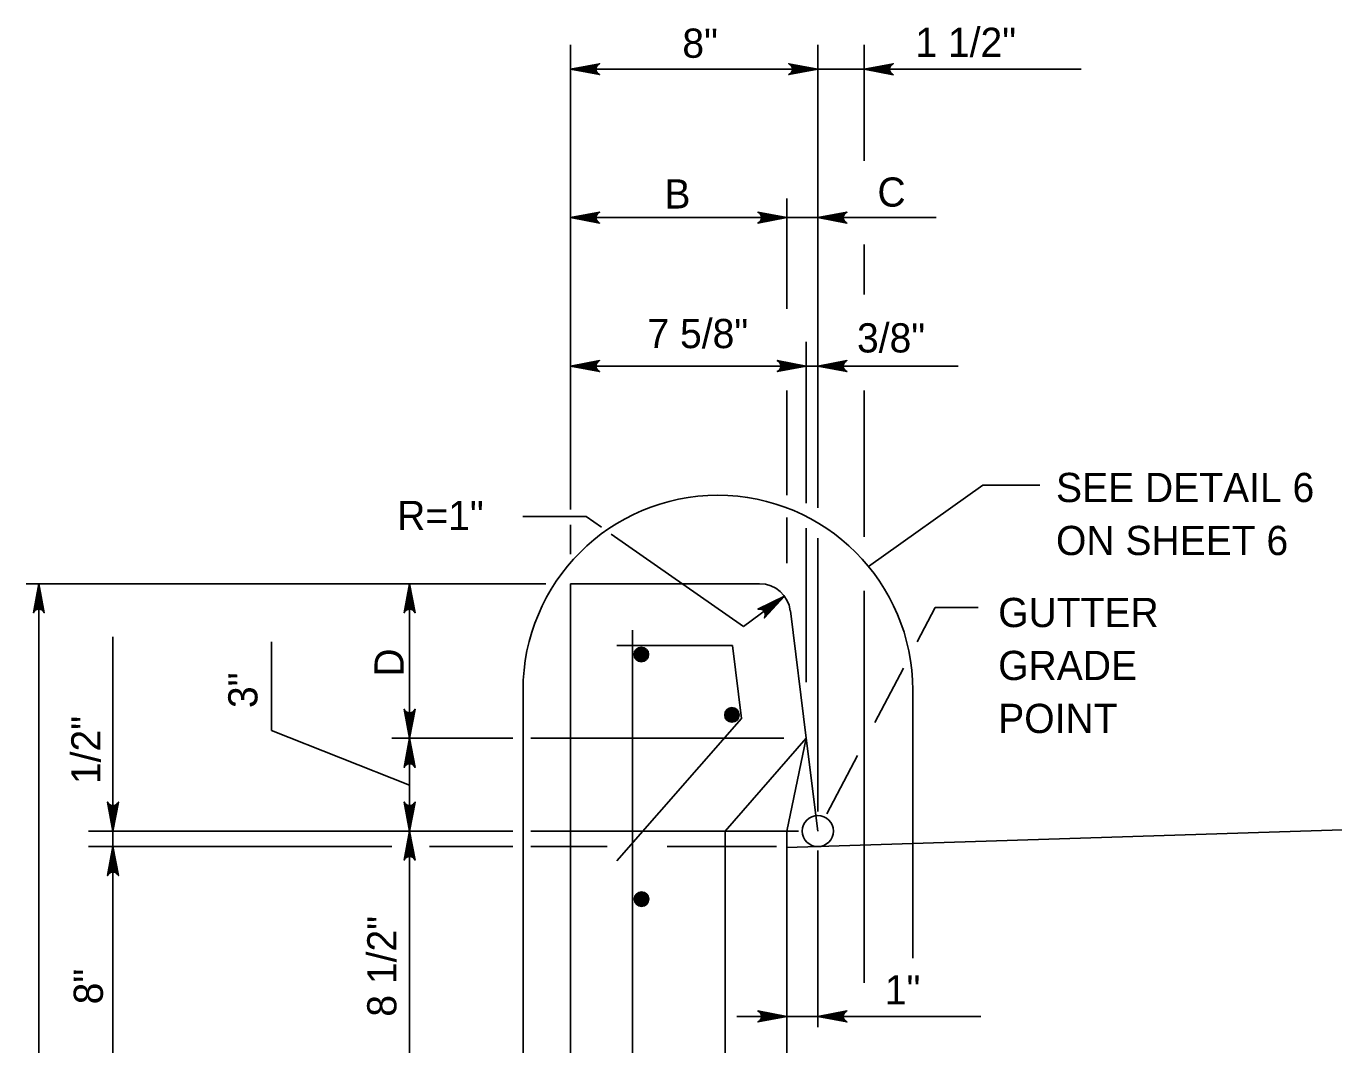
# Model space of a CAD drawing. Extents: x 2087776 to 2104538, y 970919 to 982612.
# Drawn here: x 2102739.6 to 2103180.4, y 981509.3 to 981852.5 of the extents above; entities that cross this region are included whole.
import ezdxf

# ---------------------------------------------------------------- set-up
doc = ezdxf.new("R2010")
doc.units = 0
doc.layers.add('1', color=7, linetype='Continuous')

msp = doc.modelspace()

# ---------------------------------------------------------------- linework, layer by layer
at = {"layer": '1'}
for p, q in [((2102923.14, 981846.19), (2102923.14, 981689.71)), ((2103006.48, 981846.19), (2103006.48, 981690.28)), ((2103022.1, 981846.19), (2103022.1, 981807.15)), ((2102923.14, 981837.99), (2103095.22, 981837.99)), ((2102996.07, 981794.49), (2102996.07, 981757.26)), ((2102923.14, 981787.99), (2103046.34, 981787.99)), ((2103022.1, 981778.9), (2103022.1, 981762.08)), ((2103002.57, 981746.19), (2103002.57, 981691.78)), ((2102923.14, 981737.99), (2103053.75, 981737.99)), ((2102996.07, 981729.72), (2102996.07, 981694.5)), ((2103022.1, 981729.72), (2103022.1, 981680.44)), ((2103023.57, 981670.49), (2103062.15, 981697.92)), ((2103081.32, 981697.92), (2103062.15, 981697.92)), ((2102907.04, 981687.3), (2102928.39, 981687.3)), ((2102923.14, 981684.47), (2102923.14, 981674.61)), ((2102933.54, 981683.69), (2102928.39, 981687.3)), ((2102996.07, 981686.96), (2102996.07, 981671.6)), ((2102981.37, 981650.23), (2102936.86, 981681.37)), ((2103002.57, 981683.35), (2103002.57, 981631.5)), ((2103006.48, 981680.04), (2103006.48, 981587.91)), ((2102739.63, 981664.68), (2102914.81, 981664.68)), ((2102743.89, 981664.68), (2102743.89, 981367.8)), ((2102868.89, 981664.68), (2102868.89, 981367.8)), ((2102923.14, 981367.8), (2102923.14, 981664.68)), ((2102986.87, 981664.68), (2102923.14, 981664.68)), ((2103022.1, 981662.33), (2103022.1, 981530.21)), ((2102995.27, 981660.44), (2102981.37, 981650.23)), ((2103002.57, 981612.6), (2102997.21, 981655.56)), ((2103039.99, 981645.11), (2103046.07, 981656.67)), ((2103046.07, 981656.67), (2103060.57, 981656.67)), ((2102943.98, 981383.42), (2102943.98, 981649.06)), ((2102768.89, 981646.77), (2102768.89, 981367.8)), ((2102822.27, 981645.12), (2102822.27, 981615.22)), ((2102977.67, 981643.85), (2102938.77, 981643.85)), ((2102980.74, 981619.29), (2102977.67, 981643.85)), ((2103025.67, 981617.87), (2103035.35, 981636.28)), ((2102907.11, 981403.96), (2102907.11, 981628.79)), ((2103038.5, 981538.59), (2103038.5, 981628.79)), ((2102980.74, 981619.29), (2102938.77, 981571.32)), ((2102822.27, 981615.22), (2102868.89, 981596.82)), ((2102862.88, 981612.6), (2102903.66, 981612.6)), ((2102909.69, 981612.6), (2102995.05, 981612.6)), ((2103002.57, 981612.6), (2102975.23, 981581.35)), ((2102996.07, 981581.35), (2103002.57, 981612.6)), ((2103006.48, 981581.35), (2103002.57, 981612.6)), ((2103009.53, 981587.15), (2103019.84, 981606.78)), ((2103369.54, 981587.69), (2102996.07, 981575.86)), ((2102760.65, 981581.35), (2102903.66, 981581.35)), ((2102909.69, 981581.35), (2102999.92, 981581.35)), ((2102975.23, 981492.8), (2102975.23, 981581.35)), ((2102996.07, 981581.35), (2102996.07, 981492.49)), ((2103006.48, 981581.35), (2103006.48, 981581.35)), ((2102760.65, 981576.13), (2102862.88, 981576.13)), ((2102875.54, 981576.13), (2102903.66, 981576.13)), ((2102909.69, 981576.13), (2102935.51, 981576.13)), ((2102955.67, 981576.13), (2102992.59, 981576.13)), ((2103006.48, 981574.78), (2103006.48, 981515.26)), ((2102979.22, 981518.92), (2103061.4, 981518.92))]:
    msp.add_line(p, q, dxfattribs=at)
for points in [[(2102923.14, 981837.99), (2102932.93, 981839.83), (2102932.55, 981839.57), (2102932.17, 981839.3), (2102931.98, 981838.98), (2102931.78, 981838.65), (2102931.73, 981838.32), (2102931.67, 981837.99), (2102931.73, 981837.66), (2102931.78, 981837.34), (2102931.98, 981837.01), (2102932.17, 981836.68), (2102932.55, 981836.42), (2102932.93, 981836.16), (2102923.14, 981837.99), (2102932.55, 981836.42), (2102932.17, 981836.68), (2102923.14, 981837.99), (2102931.98, 981837.01), (2102931.78, 981837.34), (2102923.14, 981837.99), (2102931.73, 981837.66), (2102931.67, 981837.99), (2102923.14, 981837.99), (2102931.73, 981838.32), (2102931.78, 981838.65), (2102923.14, 981837.99), (2102931.98, 981838.98), (2102932.17, 981839.3), (2102923.14, 981837.99), (2102932.55, 981839.57)], [(2103006.48, 981837.99), (2102996.69, 981836.16), (2102997.07, 981836.42), (2102997.45, 981836.68), (2102997.64, 981837.01), (2102997.84, 981837.34), (2102997.89, 981837.66), (2102997.95, 981837.99), (2102997.89, 981838.32), (2102997.84, 981838.65), (2102997.64, 981838.98), (2102997.45, 981839.3), (2102997.07, 981839.57), (2102996.69, 981839.83), (2103006.48, 981837.99), (2102997.07, 981839.57), (2102997.45, 981839.3), (2103006.48, 981837.99), (2102997.64, 981838.98), (2102997.84, 981838.65), (2103006.48, 981837.99), (2102997.89, 981838.32), (2102997.95, 981837.99), (2103006.48, 981837.99), (2102997.89, 981837.66), (2102997.84, 981837.34), (2103006.48, 981837.99), (2102997.64, 981837.01), (2102997.45, 981836.68), (2103006.48, 981837.99), (2102997.07, 981836.42)], [(2103022.1, 981837.99), (2103031.89, 981839.82), (2103031.51, 981839.56), (2103031.13, 981839.3), (2103030.94, 981838.97), (2103030.75, 981838.64), (2103030.69, 981838.32), (2103030.63, 981837.99), (2103030.69, 981837.66), (2103030.75, 981837.33), (2103030.94, 981837), (2103031.13, 981836.68), (2103031.51, 981836.41), (2103031.89, 981836.15), (2103022.1, 981837.99), (2103031.51, 981836.41), (2103031.13, 981836.68), (2103022.1, 981837.99), (2103030.94, 981837), (2103030.75, 981837.33), (2103022.1, 981837.99), (2103030.69, 981837.66), (2103030.63, 981837.99), (2103022.1, 981837.99), (2103030.69, 981838.32), (2103030.75, 981838.64), (2103022.1, 981837.99), (2103030.94, 981838.97), (2103031.13, 981839.3), (2103022.1, 981837.99), (2103031.51, 981839.56)], [(2102923.14, 981787.99), (2102932.93, 981789.83), (2102932.55, 981789.57), (2102932.17, 981789.3), (2102931.98, 981788.98), (2102931.78, 981788.65), (2102931.73, 981788.32), (2102931.67, 981787.99), (2102931.73, 981787.66), (2102931.78, 981787.34), (2102931.98, 981787.01), (2102932.17, 981786.68), (2102932.55, 981786.42), (2102932.93, 981786.16), (2102923.14, 981787.99), (2102932.55, 981786.42), (2102932.17, 981786.68), (2102923.14, 981787.99), (2102931.98, 981787.01), (2102931.78, 981787.34), (2102923.14, 981787.99), (2102931.73, 981787.66), (2102931.67, 981787.99), (2102923.14, 981787.99), (2102931.73, 981788.32), (2102931.78, 981788.65), (2102923.14, 981787.99), (2102931.98, 981788.98), (2102932.17, 981789.3), (2102923.14, 981787.99), (2102932.55, 981789.57)], [(2102996.07, 981787.99), (2102986.28, 981786.16), (2102986.66, 981786.42), (2102987.03, 981786.68), (2102987.23, 981787.01), (2102987.42, 981787.34), (2102987.48, 981787.66), (2102987.54, 981787.99), (2102987.48, 981788.32), (2102987.42, 981788.65), (2102987.23, 981788.98), (2102987.03, 981789.3), (2102986.66, 981789.57), (2102986.28, 981789.83), (2102996.07, 981787.99), (2102986.66, 981789.57), (2102987.03, 981789.3), (2102996.07, 981787.99), (2102987.23, 981788.98), (2102987.42, 981788.65), (2102996.07, 981787.99), (2102987.48, 981788.32), (2102987.54, 981787.99), (2102996.07, 981787.99), (2102987.48, 981787.66), (2102987.42, 981787.34), (2102996.07, 981787.99), (2102987.23, 981787.01), (2102987.03, 981786.68), (2102996.07, 981787.99), (2102986.66, 981786.42)], [(2103006.48, 981787.99), (2103016.26, 981789.83), (2103015.89, 981789.57), (2103015.51, 981789.3), (2103015.32, 981788.98), (2103015.12, 981788.65), (2103015.06, 981788.32), (2103015.01, 981787.99), (2103015.06, 981787.66), (2103015.12, 981787.34), (2103015.32, 981787.01), (2103015.51, 981786.68), (2103015.89, 981786.42), (2103016.26, 981786.16), (2103006.48, 981787.99), (2103015.89, 981786.42), (2103015.51, 981786.68), (2103006.48, 981787.99), (2103015.32, 981787.01), (2103015.12, 981787.34), (2103006.48, 981787.99), (2103015.06, 981787.66), (2103015.01, 981787.99), (2103006.48, 981787.99), (2103015.06, 981788.32), (2103015.12, 981788.65), (2103006.48, 981787.99), (2103015.32, 981788.98), (2103015.51, 981789.3), (2103006.48, 981787.99), (2103015.89, 981789.57)], [(2102923.14, 981737.99), (2102932.93, 981739.83), (2102932.55, 981739.57), (2102932.17, 981739.3), (2102931.98, 981738.98), (2102931.78, 981738.65), (2102931.73, 981738.32), (2102931.67, 981737.99), (2102931.73, 981737.66), (2102931.78, 981737.34), (2102931.98, 981737.01), (2102932.17, 981736.68), (2102932.55, 981736.42), (2102932.93, 981736.16), (2102923.14, 981737.99), (2102932.55, 981736.42), (2102932.17, 981736.68), (2102923.14, 981737.99), (2102931.98, 981737.01), (2102931.78, 981737.34), (2102923.14, 981737.99), (2102931.73, 981737.66), (2102931.67, 981737.99), (2102923.14, 981737.99), (2102931.73, 981738.32), (2102931.78, 981738.65), (2102923.14, 981737.99), (2102931.98, 981738.98), (2102932.17, 981739.3), (2102923.14, 981737.99), (2102932.55, 981739.57)], [(2103002.57, 981737.99), (2102992.79, 981736.16), (2102993.17, 981736.42), (2102993.54, 981736.68), (2102993.74, 981737.01), (2102993.93, 981737.34), (2102993.99, 981737.66), (2102994.04, 981737.99), (2102993.99, 981738.32), (2102993.93, 981738.65), (2102993.74, 981738.98), (2102993.54, 981739.3), (2102993.17, 981739.57), (2102992.79, 981739.83), (2103002.57, 981737.99), (2102993.17, 981739.57), (2102993.54, 981739.3), (2103002.57, 981737.99), (2102993.74, 981738.98), (2102993.93, 981738.65), (2103002.57, 981737.99), (2102993.99, 981738.32), (2102994.04, 981737.99), (2103002.57, 981737.99), (2102993.99, 981737.66), (2102993.93, 981737.34), (2103002.57, 981737.99), (2102993.74, 981737.01), (2102993.54, 981736.68), (2103002.57, 981737.99), (2102993.17, 981736.42)], [(2103006.48, 981737.99), (2103016.26, 981739.83), (2103015.89, 981739.57), (2103015.51, 981739.3), (2103015.32, 981738.98), (2103015.12, 981738.65), (2103015.06, 981738.32), (2103015.01, 981737.99), (2103015.06, 981737.66), (2103015.12, 981737.34), (2103015.32, 981737.01), (2103015.51, 981736.68), (2103015.89, 981736.42), (2103016.26, 981736.16), (2103006.48, 981737.99), (2103015.89, 981736.42), (2103015.51, 981736.68), (2103006.48, 981737.99), (2103015.32, 981737.01), (2103015.12, 981737.34), (2103006.48, 981737.99), (2103015.06, 981737.66), (2103015.01, 981737.99), (2103006.48, 981737.99), (2103015.06, 981738.32), (2103015.12, 981738.65), (2103006.48, 981737.99), (2103015.32, 981738.98), (2103015.51, 981739.3), (2103006.48, 981737.99), (2103015.89, 981739.57)], [(2102743.89, 981664.68), (2102745.72, 981654.9), (2102745.46, 981655.28), (2102745.2, 981655.65), (2102744.87, 981655.85), (2102744.54, 981656.04), (2102744.21, 981656.1), (2102743.89, 981656.15), (2102743.56, 981656.1), (2102743.23, 981656.04), (2102742.9, 981655.85), (2102742.57, 981655.65), (2102742.31, 981655.28), (2102742.05, 981654.9), (2102743.89, 981664.68), (2102742.31, 981655.28), (2102742.57, 981655.65), (2102743.89, 981664.68), (2102742.9, 981655.85), (2102743.23, 981656.04), (2102743.89, 981664.68), (2102743.56, 981656.1), (2102743.89, 981656.15), (2102743.89, 981664.68), (2102744.21, 981656.1), (2102744.54, 981656.04), (2102743.89, 981664.68), (2102744.87, 981655.85), (2102745.2, 981655.65), (2102743.89, 981664.68), (2102745.46, 981655.28)], [(2102868.89, 981664.68), (2102870.72, 981654.9), (2102870.46, 981655.28), (2102870.2, 981655.65), (2102869.87, 981655.85), (2102869.54, 981656.04), (2102869.21, 981656.1), (2102868.89, 981656.15), (2102868.56, 981656.1), (2102868.23, 981656.04), (2102867.9, 981655.85), (2102867.57, 981655.65), (2102867.31, 981655.28), (2102867.05, 981654.9), (2102868.89, 981664.68), (2102867.31, 981655.28), (2102867.57, 981655.65), (2102868.89, 981664.68), (2102867.9, 981655.85), (2102868.23, 981656.04), (2102868.89, 981664.68), (2102868.56, 981656.1), (2102868.89, 981656.15), (2102868.89, 981664.68), (2102869.21, 981656.1), (2102869.54, 981656.04), (2102868.89, 981664.68), (2102869.87, 981655.85), (2102870.2, 981655.65), (2102868.89, 981664.68), (2102870.46, 981655.28)], [(2102995.27, 981660.44), (2102988.46, 981653.16), (2102988.61, 981653.6), (2102988.76, 981654.03), (2102988.73, 981654.41), (2102988.69, 981654.79), (2102988.54, 981655.09), (2102988.39, 981655.39), (2102988.15, 981655.62), (2102987.91, 981655.85), (2102987.56, 981656), (2102987.21, 981656.15), (2102986.75, 981656.13), (2102986.29, 981656.12), (2102995.27, 981660.44), (2102986.75, 981656.13), (2102987.21, 981656.15), (2102995.27, 981660.44), (2102987.56, 981656), (2102987.91, 981655.85), (2102995.27, 981660.44), (2102988.15, 981655.62), (2102988.39, 981655.39), (2102995.27, 981660.44), (2102988.54, 981655.09), (2102988.69, 981654.79), (2102995.27, 981660.44), (2102988.73, 981654.41), (2102988.76, 981654.03), (2102995.27, 981660.44), (2102988.61, 981653.6)], [(2102868.89, 981612.6), (2102867.05, 981622.38), (2102867.31, 981622.01), (2102867.57, 981621.63), (2102867.9, 981621.43), (2102868.23, 981621.24), (2102868.56, 981621.18), (2102868.89, 981621.13), (2102869.21, 981621.18), (2102869.54, 981621.24), (2102869.87, 981621.43), (2102870.2, 981621.63), (2102870.46, 981622.01), (2102870.72, 981622.38), (2102868.89, 981612.6), (2102870.46, 981622.01), (2102870.2, 981621.63), (2102868.89, 981612.6), (2102869.87, 981621.43), (2102869.54, 981621.24), (2102868.89, 981612.6), (2102869.21, 981621.18), (2102868.89, 981621.13), (2102868.89, 981612.6), (2102868.56, 981621.18), (2102868.23, 981621.24), (2102868.89, 981612.6), (2102867.9, 981621.43), (2102867.57, 981621.63), (2102868.89, 981612.6), (2102867.31, 981622.01)], [(2102868.89, 981612.6), (2102870.72, 981602.81), (2102870.46, 981603.19), (2102870.2, 981603.57), (2102869.87, 981603.76), (2102869.54, 981603.95), (2102869.21, 981604.01), (2102868.89, 981604.07), (2102868.56, 981604.01), (2102868.23, 981603.95), (2102867.9, 981603.76), (2102867.57, 981603.57), (2102867.31, 981603.19), (2102867.05, 981602.81), (2102868.89, 981612.6), (2102867.31, 981603.19), (2102867.57, 981603.57), (2102868.89, 981612.6), (2102867.9, 981603.76), (2102868.23, 981603.95), (2102868.89, 981612.6), (2102868.56, 981604.01), (2102868.89, 981604.07), (2102868.89, 981612.6), (2102869.21, 981604.01), (2102869.54, 981603.95), (2102868.89, 981612.6), (2102869.87, 981603.76), (2102870.2, 981603.57), (2102868.89, 981612.6), (2102870.46, 981603.19)], [(2102768.89, 981581.35), (2102767.05, 981591.13), (2102767.31, 981590.76), (2102767.57, 981590.38), (2102767.9, 981590.18), (2102768.23, 981589.99), (2102768.56, 981589.93), (2102768.89, 981589.88), (2102769.21, 981589.93), (2102769.54, 981589.99), (2102769.87, 981590.18), (2102770.2, 981590.38), (2102770.46, 981590.76), (2102770.72, 981591.13), (2102768.89, 981581.35), (2102770.46, 981590.76), (2102770.2, 981590.38), (2102768.89, 981581.35), (2102769.87, 981590.18), (2102769.54, 981589.99), (2102768.89, 981581.35), (2102769.21, 981589.93), (2102768.89, 981589.88), (2102768.89, 981581.35), (2102768.56, 981589.93), (2102768.23, 981589.99), (2102768.89, 981581.35), (2102767.9, 981590.18), (2102767.57, 981590.38), (2102768.89, 981581.35), (2102767.31, 981590.76)], [(2102868.89, 981581.35), (2102867.05, 981591.13), (2102867.31, 981590.76), (2102867.57, 981590.38), (2102867.9, 981590.18), (2102868.23, 981589.99), (2102868.56, 981589.93), (2102868.89, 981589.88), (2102869.21, 981589.93), (2102869.54, 981589.99), (2102869.87, 981590.18), (2102870.2, 981590.38), (2102870.46, 981590.76), (2102870.72, 981591.13), (2102868.89, 981581.35), (2102870.46, 981590.76), (2102870.2, 981590.38), (2102868.89, 981581.35), (2102869.87, 981590.18), (2102869.54, 981589.99), (2102868.89, 981581.35), (2102869.21, 981589.93), (2102868.89, 981589.88), (2102868.89, 981581.35), (2102868.56, 981589.93), (2102868.23, 981589.99), (2102868.89, 981581.35), (2102867.9, 981590.18), (2102867.57, 981590.38), (2102868.89, 981581.35), (2102867.31, 981590.76)], [(2102868.89, 981581.35), (2102870.72, 981571.56), (2102870.46, 981571.94), (2102870.2, 981572.32), (2102869.87, 981572.51), (2102869.54, 981572.7), (2102869.21, 981572.76), (2102868.89, 981572.82), (2102868.56, 981572.76), (2102868.23, 981572.7), (2102867.9, 981572.51), (2102867.57, 981572.32), (2102867.31, 981571.94), (2102867.05, 981571.56), (2102868.89, 981581.35), (2102867.31, 981571.94), (2102867.57, 981572.32), (2102868.89, 981581.35), (2102867.9, 981572.51), (2102868.23, 981572.7), (2102868.89, 981581.35), (2102868.56, 981572.76), (2102868.89, 981572.82), (2102868.89, 981581.35), (2102869.21, 981572.76), (2102869.54, 981572.7), (2102868.89, 981581.35), (2102869.87, 981572.51), (2102870.2, 981572.32), (2102868.89, 981581.35), (2102870.46, 981571.94)], [(2102768.89, 981576.13), (2102770.72, 981566.35), (2102770.46, 981566.73), (2102770.2, 981567.1), (2102769.87, 981567.3), (2102769.54, 981567.49), (2102769.21, 981567.55), (2102768.89, 981567.6), (2102768.56, 981567.55), (2102768.23, 981567.49), (2102767.9, 981567.3), (2102767.57, 981567.1), (2102767.31, 981566.73), (2102767.05, 981566.35), (2102768.89, 981576.13), (2102767.31, 981566.73), (2102767.57, 981567.1), (2102768.89, 981576.13), (2102767.9, 981567.3), (2102768.23, 981567.49), (2102768.89, 981576.13), (2102768.56, 981567.55), (2102768.89, 981567.6), (2102768.89, 981576.13), (2102769.21, 981567.55), (2102769.54, 981567.49), (2102768.89, 981576.13), (2102769.87, 981567.3), (2102770.2, 981567.1), (2102768.89, 981576.13), (2102770.46, 981566.73)], [(2102996.07, 981518.92), (2102986.28, 981517.08), (2102986.66, 981517.34), (2102987.03, 981517.6), (2102987.23, 981517.93), (2102987.42, 981518.26), (2102987.48, 981518.59), (2102987.54, 981518.92), (2102987.48, 981519.25), (2102987.42, 981519.57), (2102987.23, 981519.9), (2102987.03, 981520.23), (2102986.66, 981520.49), (2102986.28, 981520.75), (2102996.07, 981518.92), (2102986.66, 981520.49), (2102987.03, 981520.23), (2102996.07, 981518.92), (2102987.23, 981519.9), (2102987.42, 981519.57), (2102996.07, 981518.92), (2102987.48, 981519.25), (2102987.54, 981518.92), (2102996.07, 981518.92), (2102987.48, 981518.59), (2102987.42, 981518.26), (2102996.07, 981518.92), (2102987.23, 981517.93), (2102987.03, 981517.6), (2102996.07, 981518.92), (2102986.66, 981517.34)], [(2103006.48, 981518.92), (2103016.26, 981520.75), (2103015.89, 981520.49), (2103015.51, 981520.23), (2103015.32, 981519.9), (2103015.12, 981519.57), (2103015.06, 981519.25), (2103015.01, 981518.92), (2103015.06, 981518.59), (2103015.12, 981518.26), (2103015.32, 981517.93), (2103015.51, 981517.6), (2103015.89, 981517.34), (2103016.26, 981517.08), (2103006.48, 981518.92), (2103015.89, 981517.34), (2103015.51, 981517.6), (2103006.48, 981518.92), (2103015.32, 981517.93), (2103015.12, 981518.26), (2103006.48, 981518.92), (2103015.06, 981518.59), (2103015.01, 981518.92), (2103006.48, 981518.92), (2103015.06, 981519.25), (2103015.12, 981519.57), (2103006.48, 981518.92), (2103015.32, 981519.9), (2103015.51, 981520.23), (2103006.48, 981518.92), (2103015.89, 981520.49)]]:
    msp.add_lwpolyline(points, dxfattribs=at)
for centre, radius in [((2102946.98, 981640.83), 2.45), ((2102946.98, 981640.83), 2.28), ((2102946.98, 981640.83), 2.11), ((2102946.98, 981640.83), 1.93), ((2102946.98, 981640.83), 1.76), ((2102946.98, 981640.83), 1.58), ((2102946.98, 981640.83), 1.41), ((2102946.98, 981640.83), 1.23), ((2102946.98, 981640.83), 1.06), ((2102946.98, 981640.83), 0.886), ((2102946.98, 981640.83), 0.711), ((2102946.98, 981640.83), 0.537), ((2102946.98, 981640.83), 0.363), ((2102946.98, 981640.83), 0.188), ((2102977.53, 981620.48), 2.45), ((2102977.53, 981620.48), 2.28), ((2102977.53, 981620.48), 2.11), ((2102977.53, 981620.48), 1.93), ((2102977.53, 981620.48), 1.76), ((2102977.53, 981620.48), 1.58), ((2102977.53, 981620.48), 1.41), ((2102977.53, 981620.48), 1.23), ((2102977.53, 981620.48), 1.06), ((2102977.53, 981620.48), 0.886), ((2102977.53, 981620.48), 0.711), ((2102977.53, 981620.48), 0.537), ((2102977.53, 981620.48), 0.363), ((2102977.53, 981620.48), 0.188), ((2103006.48, 981581.35), 5.25), ((2102947.07, 981558.41), 2.45), ((2102947.07, 981558.41), 2.28), ((2102947.07, 981558.41), 2.11), ((2102947.07, 981558.41), 1.93), ((2102947.07, 981558.41), 1.76), ((2102947.07, 981558.41), 1.58), ((2102947.07, 981558.41), 1.41), ((2102947.07, 981558.41), 1.23), ((2102947.07, 981558.41), 1.06), ((2102947.07, 981558.41), 0.886), ((2102947.07, 981558.41), 0.711), ((2102947.07, 981558.41), 0.537), ((2102947.07, 981558.41), 0.363), ((2102947.07, 981558.41), 0.188)]:
    msp.add_circle(centre, radius, dxfattribs=at)
for centre, radius, start, end in [((2102972.8, 981628.79), 65.69, 0, 180), ((2102986.87, 981654.27), 10.41, 7.1218, 90)]:
    msp.add_arc(centre, radius, start, end, dxfattribs=at)

# ---------------------------------------------------------------- texts
for s, height, rotation, p in [('8"', 9.843, 360, (2102960.81, 981841.84)), ('7 5/8"', 9.843, 360, (2102949.06, 981744.03)), ('3/8"', 9.843, 360, (2103019.68, 981742.57)), ('D', 9.84, 90, (2102866.86, 981633.36)), ('3"', 9.843, 90, (2102817.59, 981622.79)), ('1/2"', 9.843, 90, (2102764.67, 981597.17)), ('8 1/2"', 9.843, 90, (2102864.43, 981518.81)), ('8"', 9.843, 90, (2102765.49, 981522.98))]:
    msp.add_text(s, height=height, rotation=rotation, dxfattribs=at).set_placement(p)
for s, height, p in [('1 1/2"', 9.843, (2103039.36, 981842.13)), ('B', 9.84, (2102954.77, 981791.07)), ('C', 9.84, (2103026.57, 981791.69)), ('SEE DETAIL 6', 9.8425, (2103086.76, 981692.17)), ('R=1"', 9.843, (2102864.68, 981682.75)), ('ON SHEET 6', 9.843, (2103086.76, 981674.32)), ('GUTTER', 9.843, (2103067.27, 981650.06)), ('GRADE', 9.843, (2103067.27, 981632.22)), ('POINT', 9.843, (2103067.27, 981614.38)), ('1"', 9.843, (2103029.06, 981522.96))]:
    msp.add_text(s, height=height, dxfattribs=at).set_placement(p)

doc.saveas('drawing.dxf')
